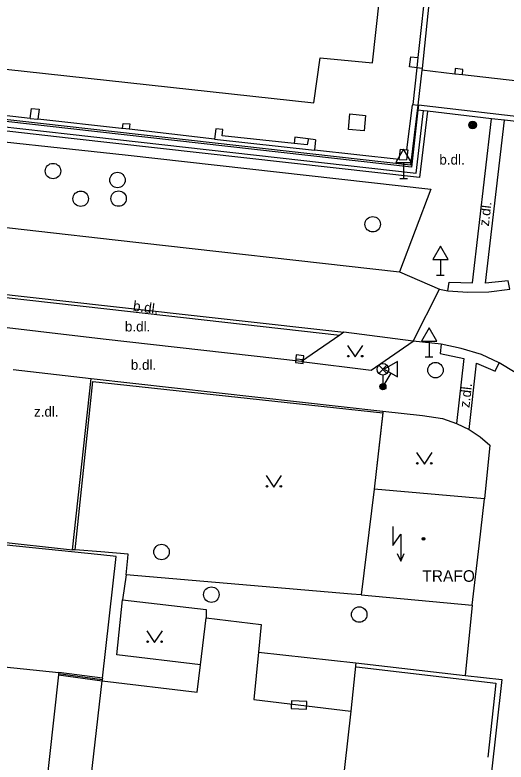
# Model space of a CAD drawing. Extents: x -595546 to -593986, y -1160845 to -1159202.
# Drawn here: x -594202.04 to -594170.29, y -1160060.33 to -1160011.97 of the extents above; entities that cross this region are included whole.
import ezdxf

# ---------------------------------------------------------------- set-up
doc = ezdxf.new("R2010")
doc.units = 0
for name, color, linetype in [('Level 24', 7, 'Continuous'), ('Level 25', 7, 'Continuous'), ('Level 27', 7, 'Continuous'), ('Level 33', 7, 'Continuous'), ('Level 34', 7, 'Continuous'), ('Level 36', 7, 'Continuous'), ('Level 39', 7, 'Continuous'), ('Specificka linie pasportu komunikaci', 7, 'Continuous'), ('TM - budovy zdene_ betonove - NN', 7, 'Continuous'), ('TM - budovy zdene_ betonove - NP', 7, 'Continuous'), ('TM - budovy zdene_ betonove - VP', 7, 'Continuous'), ('TM - chodniky - VP', 7, 'Continuous'), ('TM - komunikace - VP', 7, 'Continuous'), ('TM - plot drateny_ kovovy - VP', 7, 'Continuous'), ('TM - plot dreveny - VP', 7, 'Continuous'), ('TM - popis objektu', 7, 'Continuous'), ('TM - popis povrchu', 7, 'Continuous'), ('TM - rozhrani ploch obecne - NP', 7, 'Continuous'), ('TM - rozhrani ploch obecne - VP', 7, 'Continuous'), ('TM - zabradli - VP', 7, 'Continuous')]:
    doc.layers.add(name, color=color, linetype=linetype)

msp = doc.modelspace()

# ---------------------------------------------------------------- linework, layer by layer
at = {"layer": 'Level 24'}
msp.add_lwpolyline([(-594183.161, -1160056.407), (-594184.16, -1160056.356), (-594184.185, -1160056.855), (-594183.186, -1160056.907)], close=True, dxfattribs=at)
at = {"layer": 'Level 25'}
for radius in [0.25, 0.2, 0.15, 0.1, 0.05]:
    msp.add_circle((-594172.45, -1160019.1), radius, dxfattribs=at)
at = {"layer": 'Level 27'}
msp.add_line((-594183.878, -1160034.221), (-594183.382, -1160034.279), dxfattribs=at)
msp.add_lwpolyline([(-594183.907, -1160034.469), (-594183.411, -1160034.527), (-594183.353, -1160034.031), (-594183.849, -1160033.973)], close=True, dxfattribs=at)
for centre in [(-594199.58, -1160022.08), (-594195.41, -1160022.66), (-594197.79, -1160023.87), (-594195.34, -1160023.86), (-594178.91, -1160025.52), (-594174.85, -1160034.96), (-594192.56, -1160046.73), (-594189.34, -1160049.49), (-594179.78, -1160050.78)]:
    msp.add_circle(centre, 0.5, dxfattribs=at)
at = {"layer": 'Level 33'}
for p, q in [((-594178.515, -1160035.17), (-594177.985, -1160034.64)), ((-594178.515, -1160034.64), (-594177.985, -1160035.17)), ((-594178.25, -1160035.28), (-594178.25, -1160036.03))]:
    msp.add_line(p, q, dxfattribs=at)
for centre, radius in [((-594178.25, -1160034.905), 0.375), ((-594178.25, -1160036.03), 0.2), ((-594178.25, -1160036.03), 0.145), ((-594178.25, -1160036.03), 0.0876)]:
    msp.add_circle(centre, radius, dxfattribs=at)
at = {"layer": 'Level 34'}
for p, q in [((-594176.91, -1160021.532), (-594176.91, -1160022.55)), ((-594177.16, -1160022.55), (-594176.66, -1160022.55)), ((-594174.53, -1160027.802), (-594174.53, -1160028.82)), ((-594174.78, -1160028.82), (-594174.28, -1160028.82)), ((-594175.26, -1160033.092), (-594175.26, -1160034.11)), ((-594175.51, -1160034.11), (-594175.01, -1160034.11)), ((-594177.741, -1160035.148), (-594178.25, -1160036.03)), ((-594178.467, -1160035.905), (-594178.033, -1160036.155))]:
    msp.add_line(p, q, dxfattribs=at)
for points in [[(-594177.41, -1160021.532), (-594176.41, -1160021.532), (-594176.91, -1160020.666)], [(-594175.03, -1160027.802), (-594174.03, -1160027.802), (-594174.53, -1160026.936)], [(-594175.76, -1160033.092), (-594174.76, -1160033.092), (-594175.26, -1160032.226)], [(-594178.174, -1160034.898), (-594177.308, -1160035.398), (-594177.308, -1160034.398)]]:
    msp.add_lwpolyline(points, close=True, dxfattribs=at)
at = {"layer": 'Level 36'}
for points in [[(-594180.54, -1160033.36), (-594180.04, -1160034.11), (-594179.54, -1160033.36)], [(-594176.07, -1160040.29), (-594175.57, -1160041.04), (-594175.07, -1160040.29)], [(-594185.8, -1160041.78), (-594185.3, -1160042.53), (-594184.8, -1160041.78)], [(-594177.6, -1160045.07), (-594177.6, -1160046.32), (-594177.1, -1160045.57), (-594177.1, -1160047.32)], [(-594177.319, -1160046.831), (-594177.1, -1160047.32), (-594176.881, -1160046.831)], [(-594193.51, -1160051.84), (-594193.01, -1160052.59), (-594192.51, -1160051.84)]]:
    msp.add_lwpolyline(points, dxfattribs=at)
for centre in [(-594180.49, -1160034.06), (-594179.591, -1160034.06), (-594176.02, -1160040.99), (-594175.121, -1160040.99), (-594185.75, -1160042.48), (-594184.851, -1160042.48), (-594193.46, -1160052.54), (-594192.561, -1160052.54)]:
    msp.add_circle(centre, 0.05, dxfattribs=at)
at = {"layer": 'Level 39'}
for radius in [0.09, 0.0398]:
    msp.add_circle((-594175.63, -1160045.88), radius, dxfattribs=at)
at = {"layer": 'Specificka linie pasportu komunikaci'}
for points in [[(-594175.72, -1160015.43), (-594176.06, -1160015.39)], [(-594173.1, -1160015.85), (-594173.09, -1160015.51), (-594173.58, -1160015.45), (-594173.6, -1160015.8)], [(-594201.05, -1160018.68), (-594206.51, -1160018.04)], [(-594176.71, -1160020.7), (-594176.33, -1160017.82), (-594176.32, -1160017.76)], [(-594195.08, -1160019.33), (-594195.16, -1160019.33), (-594200.56, -1160018.73)], [(-594189.13, -1160020.02), (-594194.65, -1160019.37)], [(-594183.09, -1160019.99), (-594183.09, -1160020.06), (-594183.14, -1160020.39), (-594183.99, -1160020.3)], [(-594177.2, -1160021.32), (-594182.68, -1160020.73)], [(-594176.3, -1160033.08), (-594174.59, -1160029.73)], [(-594178.25, -1160037.61), (-594178.26, -1160037.71), (-594178.81, -1160042.67)], [(-594194.85, -1160048.2), (-594195.09, -1160049.83)], [(-594172.47, -1160050.18), (-594172.94, -1160054.72)]]:
    msp.add_lwpolyline(points, dxfattribs=at)
at = {"layer": 'TM - budovy zdene_ betonove - NN'}
for points in [[(-594196.49, -1160046.91), (-594222.4, -1160044.26)], [(-594196.39, -1160054.9), (-594195.5, -1160047.02)]]:
    msp.add_lwpolyline(points, dxfattribs=at)
at = {"layer": 'TM - budovy zdene_ betonove - NP'}
for points in [[(-594178.92, -1160015.07), (-594174.26, -1159972.69)], [(-594214.67, -1160014.17), (-594182.71, -1160017.67)], [(-594182.71, -1160017.67), (-594182.3, -1160014.76)], [(-594182.3, -1160014.76), (-594178.92, -1160015.07)]]:
    msp.add_lwpolyline(points, dxfattribs=at)
at = {"layer": 'TM - budovy zdene_ betonove - VP'}
for points in [[(-594175.04, -1160008.92), (-594175.72, -1160015.43)], [(-594175.73, -1160015.55), (-594176, -1160017.81)], [(-594175.72, -1160015.43), (-594175.73, -1160015.55)], [(-594176.47, -1160021.7), (-594228.93, -1160015.78)], [(-594176, -1160017.81), (-594176.47, -1160021.7)], [(-594178.81, -1160042.67), (-594179.66, -1160049.51)], [(-594171.69, -1160043.29), (-594178.81, -1160042.67)], [(-594172.03, -1160046.33), (-594171.69, -1160043.29)], [(-594172.47, -1160050.18), (-594172.03, -1160046.33)], [(-594195.5, -1160047.02), (-594196.49, -1160046.91)], [(-594179.66, -1160049.51), (-594172.47, -1160050.18)], [(-594190.04, -1160054.03), (-594189.67, -1160051)], [(-594189.67, -1160051), (-594186.11, -1160051.42)], [(-594186.11, -1160051.42), (-594186.29, -1160053.21)], [(-594186.29, -1160053.21), (-594186.6, -1160056.27)], [(-594190.25, -1160055.8), (-594190.04, -1160054.03)], [(-594199.23, -1160054.69), (-594201.93, -1160079.33)], [(-594199.23, -1160054.69), (-594196.41, -1160055.07)], [(-594196.39, -1160054.9), (-594196.4, -1160055)], [(-594199.2, -1160079.64), (-594196.41, -1160055.07)], [(-594196.4, -1160055), (-594196.41, -1160055.07)], [(-594196.41, -1160055.07), (-594190.25, -1160055.8)], [(-594186.6, -1160056.27), (-594180.33, -1160057.04)], [(-594180.33, -1160057.04), (-594183.02, -1160081.02)]]:
    msp.add_lwpolyline(points, dxfattribs=at)
at = {"layer": 'TM - chodniky - VP'}
for points in [[(-594183.52, -1160034.4), (-594179.01, -1160034.97), (-594176.3, -1160033.08)], [(-594198.31, -1160046.59), (-594197.12, -1160035.5)], [(-594197.12, -1160035.5), (-594178.25, -1160037.61)], [(-594178.25, -1160037.61), (-594175.69, -1160037.9), (-594174.4, -1160038.1), (-594173.49, -1160038.42)], [(-594173.49, -1160038.42), (-594172.68, -1160038.81)], [(-594172.68, -1160038.81), (-594171.97, -1160039.28), (-594171.34, -1160039.81), (-594171.69, -1160043.29)], [(-594198.14, -1160046.6), (-594198.31, -1160046.59)], [(-594194.75, -1160047.13), (-594194.73, -1160046.88), (-594196.48, -1160046.71), (-594198.14, -1160046.6)], [(-594194.85, -1160048.2), (-594194.75, -1160047.13)], [(-594180.28, -1160049.46), (-594194.85, -1160048.2)], [(-594179.66, -1160049.51), (-594180.28, -1160049.46)], [(-594190.04, -1160054.03), (-594195.46, -1160053.38), (-594195.09, -1160049.83)], [(-594195.09, -1160049.83), (-594189.68, -1160050.46), (-594189.67, -1160051)], [(-594179.99, -1160053.91), (-594172.94, -1160054.72)], [(-594172.94, -1160054.72), (-594170.57, -1160054.99), (-594173.66, -1160082.74)]]:
    msp.add_lwpolyline(points, dxfattribs=at)
at = {"layer": 'TM - komunikace - VP'}
for points in [[(-594225.38, -1160023.06), (-594223.46, -1160017.86), (-594220.89, -1160018.14), (-594206.93, -1160019.73), (-594194.92, -1160021.03)], [(-594194.92, -1160021.03), (-594175.15, -1160023.26), (-594177.17, -1160028.59)], [(-594177.17, -1160028.59), (-594174.59, -1160029.73)], [(-594174.59, -1160029.73), (-594174.05, -1160029.83)], [(-594174.05, -1160029.83), (-594172.76, -1160029.92), (-594171.4, -1160029.89), (-594170.05, -1160029.73)], [(-594196.33, -1160032.95), (-594204.77, -1160031.96), (-594208.33, -1160031.63)], [(-594180.78, -1160032.51), (-594181.04, -1160032.69)], [(-594176.3, -1160033.08), (-594180.78, -1160032.51)], [(-594183.52, -1160034.4), (-594196.33, -1160032.95)], [(-594181.04, -1160032.69), (-594183.52, -1160034.4)], [(-594174.49, -1160033.28), (-594176.3, -1160033.08)], [(-594170.74, -1160034.49), (-594171.88, -1160033.96), (-594173.18, -1160033.56), (-594174.49, -1160033.28)], [(-594163.91, -1160047.24), (-594165, -1160042.24), (-594165.37, -1160040.85), (-594166.23, -1160038.9), (-594167.49, -1160036.92), (-594168.52, -1160035.94), (-594169.7, -1160035.11), (-594170.74, -1160034.49)]]:
    msp.add_lwpolyline(points, dxfattribs=at)
at = {"layer": 'TM - plot drateny_ kovovy - VP'}
msp.add_lwpolyline([(-594179.99, -1160053.91), (-594180.33, -1160057.04)], dxfattribs=at)
at = {"layer": 'TM - plot dreveny - VP'}
msp.add_lwpolyline([(-594186.29, -1160053.21), (-594179.99, -1160053.91)], dxfattribs=at)
at = {"layer": 'TM - rozhrani ploch obecne - NP'}
for points in [[(-594175.4, -1160009.45), (-594175.99, -1160014.73)], [(-594176.06, -1160015.39), (-594176.53, -1160015.34), (-594176.45, -1160014.68), (-594175.99, -1160014.73)], [(-594175.99, -1160014.73), (-594176.06, -1160015.39)], [(-594176.06, -1160015.39), (-594176.32, -1160017.76)], [(-594201.05, -1160018.68), (-594200.97, -1160018.03), (-594200.48, -1160018.08), (-594200.56, -1160018.73)], [(-594176.32, -1160017.76), (-594176, -1160017.81)], [(-594180.47, -1160019.38), (-594180.38, -1160018.38), (-594179.38, -1160018.48), (-594179.47, -1160019.47), (-594180.47, -1160019.38)], [(-594201.05, -1160018.68), (-594200.56, -1160018.73)], [(-594195.08, -1160019.33), (-594195.05, -1160018.99)], [(-594195.05, -1160018.99), (-594194.62, -1160019.03), (-594194.65, -1160019.37)], [(-594194.65, -1160019.37), (-594195.08, -1160019.33)], [(-594183.99, -1160020.3), (-594188.64, -1160019.79), (-594188.6, -1160019.39), (-594189.06, -1160019.34), (-594189.13, -1160020.02)], [(-594189.13, -1160020.02), (-594182.68, -1160020.73)], [(-594183.09, -1160019.99), (-594183.94, -1160019.89), (-594183.99, -1160020.3)], [(-594182.6, -1160020.05), (-594183.09, -1160019.99)], [(-594182.6, -1160020.05), (-594182.68, -1160020.73)], [(-594177.2, -1160021.32), (-594177.11, -1160020.67), (-594176.71, -1160020.7)], [(-594176.71, -1160020.7), (-594176.64, -1160020.71), (-594176.73, -1160021.36)], [(-594177.2, -1160021.32), (-594176.73, -1160021.36)]]:
    msp.add_lwpolyline(points, dxfattribs=at)
at = {"layer": 'TM - rozhrani ploch obecne - VP'}
for points in [[(-594173.6, -1160015.8), (-594175.73, -1160015.55)], [(-594173.1, -1160015.85), (-594173.6, -1160015.8)], [(-594168.01, -1160016.44), (-594173.1, -1160015.85)], [(-594175.98, -1160018.14), (-594176.41, -1160021.83), (-594198.42, -1160019.35), (-594225.37, -1160016.31)], [(-594176, -1160017.81), (-594175.94, -1160017.82)], [(-594175.94, -1160017.82), (-594175.98, -1160018.14)], [(-594175.63, -1160018.18), (-594175.98, -1160018.14)], [(-594164.27, -1160019.18), (-594175.94, -1160017.82)], [(-594175.36, -1160018.21), (-594175.88, -1160022.5), (-594198.41, -1160019.97), (-594206.17, -1160019.08)], [(-594206.14, -1160018.82), (-594198.46, -1160019.69), (-594176.1, -1160022.21), (-594175.63, -1160018.18)], [(-594175.36, -1160018.21), (-594175.63, -1160018.18)], [(-594171.22, -1160018.7), (-594175.36, -1160018.21)], [(-594174.05, -1160029.83), (-594173.97, -1160029.26), (-594172.46, -1160029.31), (-594171.22, -1160018.7)], [(-594170.05, -1160029.73), (-594170.15, -1160029.19), (-594171.61, -1160029.33), (-594170.38, -1160018.79)], [(-594170.38, -1160018.79), (-594171.22, -1160018.7)], [(-594164.27, -1160019.18), (-594164.3, -1160019.48), (-594170.38, -1160018.79)], [(-594271.78, -1160022.29), (-594263.35, -1160023.26), (-594256.88, -1160023.96), (-594250.06, -1160024.72), (-594239.71, -1160025.9), (-594232.98, -1160026.64), (-594223.06, -1160027.76), (-594215.71, -1160028.52), (-594206.07, -1160029.67), (-594196.06, -1160030.8), (-594180.78, -1160032.51)], [(-594225.38, -1160023.06), (-594224.45, -1160023.22), (-594222.89, -1160023.38), (-594208.05, -1160025.11), (-594205.46, -1160025.41), (-594195.55, -1160026.52), (-594177.17, -1160028.59)], [(-594206.28, -1160029.85), (-594196.09, -1160031), (-594181.04, -1160032.69)], [(-594174.49, -1160033.28), (-594174.54, -1160033.88), (-594173.02, -1160034.2), (-594173.49, -1160038.42)], [(-594172.68, -1160038.81), (-594172.19, -1160034.5), (-594170.98, -1160035.03), (-594170.74, -1160034.49)], [(-594202.15, -1160034.92), (-594197.12, -1160035.5)], [(-594203.4, -1160046.02), (-594198.31, -1160046.59)], [(-594206.08, -1160053.82), (-594199.21, -1160054.52)], [(-594199.22, -1160054.62), (-594199.23, -1160054.69)], [(-594199.21, -1160054.52), (-594199.22, -1160054.62)], [(-594196.39, -1160054.9), (-594199.21, -1160054.52)]]:
    msp.add_lwpolyline(points, dxfattribs=at)
at = {"layer": 'TM - zabradli - VP'}
for points in [[(-594198.14, -1160046.6), (-594197.01, -1160035.69), (-594178.26, -1160037.72), (-594178.81, -1160042.67)], [(-594179.95, -1160054.17), (-594170.95, -1160055.21), (-594171.47, -1160060)], [(-594196.4, -1160055), (-594199.22, -1160054.62)]]:
    msp.add_lwpolyline(points, dxfattribs=at)

# ---------------------------------------------------------------- texts
at = {"layer": 'TM - popis objektu'}
msp.add_text('TRAFO', height=0.75, dxfattribs=at).set_placement((-594175.7, -1160048.66))
at = {"layer": 'TM - popis povrchu'}
for s, p in [('b.dl.', (-594174.6, -1160021.66)), ('b.dl.', (-594194.93, -1160032.46)), ('b.dl.', (-594194.55, -1160034.94)), ('z.dl.', (-594200.81, -1160037.97))]:
    msp.add_text(s, height=0.65, dxfattribs=at).set_placement(p)
for s, rotation, p in [('z.dl.', 83.45, (-594171.4, -1160025.67)), ('b.dl.', 352.27, (-594194.44, -1160031.11)), ('z.dl.', 83.45, (-594172.66, -1160037.42))]:
    msp.add_text(s, height=0.65, rotation=rotation, dxfattribs=at).set_placement(p)

doc.saveas('drawing.dxf')
